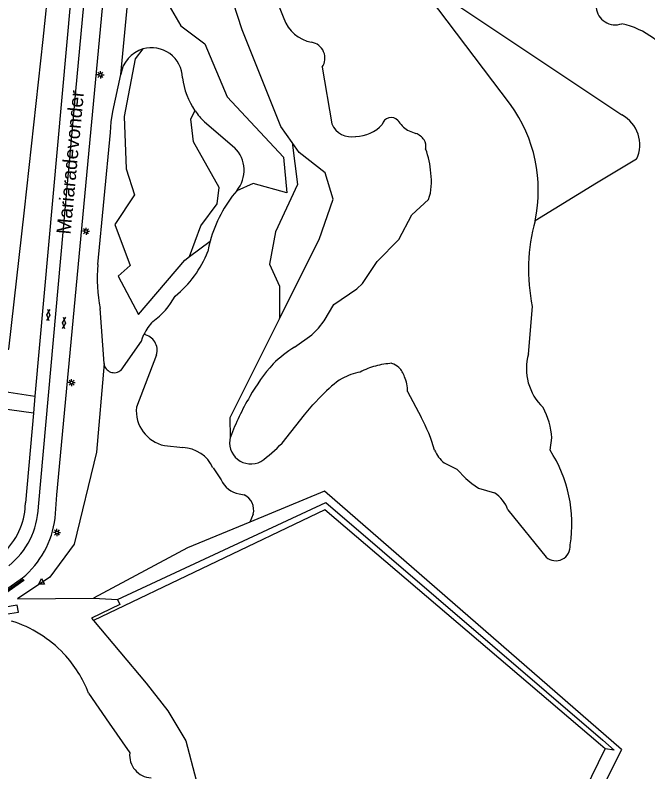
# Model space of a CAD drawing. Extents: x 124000 to 128010, y 398999 to 403000.
# Drawn here: x 127105.7 to 127216.4, y 400022.7 to 400155.2 of the extents above; entities that cross this region are included whole.
import ezdxf

# ---------------------------------------------------------------- set-up
doc = ezdxf.new("R2010")
doc.units = 0
for name, color, linetype in [('gg-afsc-erfafscheiding', 7, 'Continuous'), ('gg-anno-openbare ruimte label', 7, 'Continuous'), ('gg-knt-BGT kruinlijn', 7, 'Continuous'), ('gg-knt-bovenkant onderkant talud', 7, 'Continuous'), ('gg-knt-verharding', 7, 'Continuous'), ('gg-knt-verharding nz', 7, 'Continuous'), ('gg-kntw-bovenkant insteek waterloop', 7, 'Continuous'), ('gg-kwrk-kunstwerk', 7, 'Continuous'), ('gt-grn-groengrens', 7, 'Continuous'), ('gt-symb-gesloten verharding', 7, 'Continuous'), ('gt-symb-lichtmast', 7, 'Continuous'), ('gt-symb-waterafsluiter', 7, 'Continuous')]:
    doc.layers.add(name, color=color, linetype=linetype)

# ---------------------------------------------------------------- blocks, each defined once
blk = doc.blocks.new('gt0-LMAST')
at = {"layer": 'gt-symb-lichtmast'}
for p, q in [((-0.18, 0.17), (-0.45, 0.44)), ((-0.01, 0.25), (-0.01, 0.62)), ((0.17, 0.17), (0.44, 0.44)), ((-0.26, 0), (-0.63, 0)), ((-0.18, -0.18), (-0.45, -0.45)), ((-0.01, -0.25), (-0.01, -0.63)), ((0.44, -0.45), (0.17, -0.18)), ((0.24, 0), (0.62, 0))]:
    blk.add_line(p, q, dxfattribs=at)
blk.add_circle((-0.01, 0), 0.25, dxfattribs=at)
blk = doc.blocks.new('gt0-WAFSL')
at = {"layer": 'gt-symb-waterafsluiter'}
for p, q in [((-0.5, -0.33), (0, 0.67)), ((0, 0.67), (0.5, -0.33)), ((0.5, -0.33), (-0.5, -0.33))]:
    blk.add_line(p, q, dxfattribs=at)
blk = doc.blocks.new('gt0-GESVH1')
at = {"layer": 'gt-symb-gesloten verharding'}
for p, q in [((-0.99, -0.26), (0.01, 0.24)), ((0.01, -0.26), (-0.99, 0.24)), ((0.01, 0.24), (1.01, -0.26)), ((1.01, 0.24), (0.01, -0.26))]:
    blk.add_line(p, q, dxfattribs=at)

msp = doc.modelspace()

# ---------------------------------------------------------------- linework, layer by layer
at = {"layer": 'gg-afsc-erfafscheiding'}
for p, q in [((127195.86, 400000), (127208.93, 400026.69)), ((127208.93, 400026.69), (127208.09, 400027.4))]:
    msp.add_line(p, q, dxfattribs=at)
for points in [[(127208.09, 400027.4), (127159.88, 400068.53), (127119.38, 400049.16)], [(127119.38, 400049.16), (127128.58, 400038.19), (127132.38, 400033.34), (127135.56, 400028.09), (127139.17, 400014.3)]]:
    msp.add_lwpolyline(points, dxfattribs=at)
at = {"layer": 'gg-knt-BGT kruinlijn'}
for p, q in [((127124.15, 400144.75), (127125.82, 400161.81)), ((127208.49, 400028.21), (127210.51, 400026.47))]:
    msp.add_line(p, q, dxfattribs=at)
for points in [[(127096.65, 400096.43), (127104.58, 400096.66), (127107.33, 400121.01), (127110.57, 400150.87), (127112.77, 400172.18)], [(127121.22, 400094.14), (127119.93, 400078.63), (127115.98, 400062.53), (127111.76, 400056.75), (127106.06, 400052.94)]]:
    msp.add_lwpolyline(points, dxfattribs=at)
at = {"layer": 'gg-knt-bovenkant onderkant talud'}
for p, q in [((127106.06, 400052.94), (127119.39, 400053.08)), ((127119.39, 400053.08), (127123.57, 400052.85))]:
    msp.add_line(p, q, dxfattribs=at)
for points in [[(127211.74, 400026.55), (127159.77, 400071.79), (127146.72, 400066.38)], [(127123.57, 400052.85), (127160.01, 400069.81), (127208.49, 400028.21)], [(127146.72, 400066.38), (127135.85, 400061.87), (127119.39, 400053.08)]]:
    msp.add_lwpolyline(points, dxfattribs=at)
for centre, radius, start, end in [((127210.68, 400156.83), 3.37, 185.7189, 289.8363), ((127208.42, 400139), 15.05, 30.2924, 76.9108)]:
    msp.add_arc(centre, radius, start, end, dxfattribs=at)
at = {"layer": 'gg-knt-verharding'}
for p, q in [((127121.79, 400229.36), (127109.14, 400088.44)), ((127112.98, 400071.18), (127127.7, 400228.84)), ((127109.14, 400088.44), (127108.88, 400085.48)), ((127108.88, 400085.48), (127107.47, 400069.77)), ((127112.67, 400067.07), (127112.98, 400071.18)), ((127102.08, 400053.2), (127106.93, 400056.61))]:
    msp.add_line(p, q, dxfattribs=at)
for centre, radius, start, end in [((127094.43, 400070.05), 13.04, 354.2797, 358.7839), ((127095.53, 400069.77), 11.92, 309.1608, 355.0914), ((127096.7, 400069.02), 16.09, 309.4898, 353.0149)]:
    msp.add_arc(centre, radius, start, end, dxfattribs=at)
at = {"layer": 'gg-knt-verharding nz'}
msp.add_lwpolyline([(127109.73, 400069.05), (127116.31, 400141.84), (127124.39, 400229.13)], dxfattribs=at)
msp.add_arc((127096.04, 400069.47), 13.7, 308.5292, 358.2428, dxfattribs=at)
at = {"layer": 'gg-kntw-bovenkant insteek waterloop'}
for p, q in [((127192.35, 400139.51), (127175.49, 400161.85)), ((127150.82, 400159.38), (127152.7, 400154.55)), ((127159.4, 400146.03), (127161.09, 400136.1)), ((127138.79, 400136.5), (127144.05, 400131.96)), ((127174.33, 400135.02), (127175.77, 400134.46)), ((127121.22, 400094.14), (127120.54, 400103.76)), ((127195.48, 400095.82), (127196.17, 400104.16)), ((127174.3, 400089.26), (127176.73, 400084.76)), ((127199.26, 400078.99), (127199.58, 400081.12)), ((127191.9, 400068.54), (127198.58, 400060.26))]:
    msp.add_line(p, q, dxfattribs=at)
for points in [[(127120.16, 400111.49), (127122.35, 400134.62), (127122.47, 400136.46), (127122.75, 400138.28), (127124.15, 400144.75)], [(127154.56, 400097.02), (127157.59, 400099.19), (127158.74, 400100.36), (127159.75, 400101.65), (127161.42, 400104.46), (127165.43, 400107.23), (127166.46, 400108.17), (127169.03, 400111.99), (127172.82, 400115.88), (127175.1, 400120.2), (127178.01, 400122.87)], [(127139.81, 400115.6), (127139.58, 400114.69), (127139.4, 400113.77)], [(127124.2, 400093), (127127.77, 400098.07), (127127.97, 400098.67), (127128.21, 400099.25)], [(127152.39, 400080.22), (127156.3, 400085.15), (127157.78, 400086.9), (127159.35, 400088.58)], [(127180.72, 400076.77), (127182.98, 400075.65), (127184.5, 400074.04), (127185.57, 400073.12), (127186.75, 400072.34), (127189.57, 400071.53)], [(127118.51, 400036.41), (127122.13, 400031.2), (127125.71, 400025.97)]]:
    msp.add_lwpolyline(points, dxfattribs=at)
for centre, radius, start, end in [((127158.61, 400156.57), 6.24, 198.8186, 260.0179), ((127157.04, 400147.62), 2.84, 326.0507, 80.2108), ((127129.54, 400144.02), 5.43, 106.1136, 172.1989), ((127129.54, 400144.02), 5.43, 1.8415, 106.1136), ((127147.42, 400145.6), 12.54, 186.4492, 214.9131), ((127171.52, 400124.47), 25.69, 348.0652, 35.8273), ((127147.42, 400145.59), 12.53, 214.8912, 226.4978), ((127171.45, 400135.66), 1.58, 104.5678, 167.3009), ((127171.45, 400135.66), 1.58, 41.8485, 104.5598), ((127177.52, 400139.91), 5.84, 213.1862, 236.9486), ((127164.53, 400137.6), 3.75, 203.4828, 281.1101), ((127165.26, 400140.12), 6.2, 269.9147, 318.4732), ((127174.17, 400130.86), 3.94, 38.7607, 65.9777), ((127175.34, 400132.19), 2.21, 348.1828, 30.9867), ((127140.14, 400127.97), 5.59, 320.4141, 45.6163), ((127163.51, 400126.57), 14.91, 3.5793, 20.2417), ((127168.76, 400125.97), 9.76, 341.4863, 9.0723), ((127161.64, 400109.73), 22.61, 139.511, 164.9381), ((127227.3, 400110.66), 31.8, 164.5073, 178.1538), ((127121.24, 400121.04), 19.56, 309.4596, 338.1826), ((127146.95, 400108.93), 26.91, 174.5535, 191.0781), ((127227.32, 400110.66), 31.83, 178.1623, 191.7982), ((127121.67, 400112.58), 13.71, 306.2757, 331.0335), ((127135.41, 400095.94), 7.92, 135.2096, 155.3583), ((127167.74, 400076.21), 24.64, 122.3419, 133.4376), ((127204.6, 400093.27), 9.47, 164.3362, 226.1265), ((127123.01, 400094.36), 1.81, 187.2082, 311.2346), ((127176.49, 400071.55), 34.18, 138.7335, 150.56), ((127172.57, 400079.67), 14.55, 105.2606, 116.7067), ((127172.57, 400079.66), 14.56, 93.8196, 105.2608), ((127170.45, 400090.91), 3.47, 47.2106, 70.5537), ((127170.45, 400090.9), 3.47, 15.3826, 47.2659), ((127168.75, 400079.82), 13.12, 101.9602, 116.6295), ((127169.54, 400089.65), 4.78, 355.2171, 27.0166), ((127174.33, 400074.41), 20.62, 123.7664, 136.6174), ((127186.89, 400064.68), 46.62, 149.4876, 159.1451), ((127186.41, 400080.19), 13.2, 4.0434, 28.251), ((127148.59, 400070), 31.77, 16.425, 27.6896), ((127146.94, 400080.32), 3.75, 165.2105, 297.4725), ((127133.33, 400098.47), 26.38, 305.5461, 316.2428), ((127184.55, 400081.36), 5.97, 203.4588, 230.198), ((127179.55, 400066.13), 23.53, 350.8291, 33.1148), ((127186.14, 400066.46), 6.12, 19.8454, 55.9205), ((127200.27, 400062.13), 2.52, 227.9089, 5.7331), ((127098.8, 400028.92), 21.08, 43.0998, 72.8209), ((127098.82, 400028.92), 21.07, 20.8039, 43.119), ((127129.66, 400025.57), 3.97, 174.2926, 266.9447)]:
    msp.add_arc(centre, radius, start, end, dxfattribs=at)
at = {"layer": 'gg-kwrk-kunstwerk'}
for points in [[(127102.26, 400053), (127107.05, 400056.37), (127107.18, 400056.18), (127102.01, 400052.54)], [(127104.01, 400050.24), (127106.27, 400050.63), (127106.05, 400051.86), (127103.61, 400051.43)]]:
    msp.add_lwpolyline(points, dxfattribs=at)
at = {"layer": 'gt-grn-groengrens'}
for p, q in [((127183.63, 400156.48), (127211.8, 400137.7)), ((127136.18, 400112.88), (127139.81, 400115.6)), ((127130.41, 400095.67), (127126.88, 400086.49)), ((127108.88, 400085.48), (127102.01, 400086.38)), ((127131.82, 400079.79), (127135, 400079.44)), ((127140.29, 400075.91), (127141.7, 400073.79)), ((127144.88, 400071.32), (127145.76, 400071.14)), ((127147.34, 400067.79), (127146.72, 400066.38)), ((127210.51, 400026.47), (127208.93, 400026.69)), ((127211.74, 400026.55), (127201.44, 400005.82))]:
    msp.add_line(p, q, dxfattribs=at)
for points in [[(127154.13, 400132.83), (127152.17, 400135.67), (127145.38, 400152.58), (127139.11, 400172.02), (127139.11, 400175.79)], [(127125.82, 400161.81), (127128.53, 400165.49), (127129.7, 400166.02), (127131.47, 400162.14), (127131.82, 400158.26), (127134.64, 400153.31), (127138.88, 400150.14), (127142.76, 400140.84), (127152.64, 400130.26), (127153.2, 400124.07), (127147.34, 400125.67), (127144.44, 400124.41)], [(127128.03, 400149.23), (127126.68, 400147.49), (127124.76, 400137.43), (127125.12, 400128.26), (127126.53, 400123.67), (127123.13, 400118.51), (127125.82, 400111.32), (127123.71, 400109.43), (127127.23, 400102.73), (127135.35, 400112.26), (127136.18, 400112.88)], [(127136.18, 400112.88), (127138.17, 400118.26), (127140.99, 400122.14), (127141.35, 400124.96), (127136.9, 400132.96), (127136.41, 400136.96), (127137.14, 400138.43)], [(127154.13, 400132.83), (127155.1, 400125.51), (127151.23, 400117.2), (127150.17, 400111.55), (127151.93, 400107.67), (127151.93, 400102.02)], [(127151.93, 400102.02), (127158.87, 400115.9), (127161.34, 400122.96), (127159.93, 400127.55), (127155.34, 400131.08), (127154.13, 400132.83)], [(127214.38, 400129.91), (127207.39, 400125.72), (127196.65, 400119.16)], [(127151.93, 400102.02), (127143.25, 400084.66), (127143.32, 400081.28)], [(127096.65, 400096.43), (127102.99, 400089.36), (127109.14, 400088.44)], [(127123.57, 400052.85), (127123.99, 400051.97), (127119.03, 400049.59), (127119.38, 400049.16)]]:
    msp.add_lwpolyline(points, dxfattribs=at)
for centre, radius, start, end in [((127209.07, 400132.47), 5.89, 334.2748, 62.4271), ((127127.69, 400096.46), 2.83, 343.6975, 79.5675), ((127133.1, 400085.9), 6.25, 174.563, 258.1888), ((127134.78, 400073.38), 6.06, 24.6223, 87.9826), ((127145.76, 400075.73), 4.5, 205.556, 258.6765), ((127144.47, 400068.48), 2.95, 346.4222, 64.2349)]:
    msp.add_arc(centre, radius, start, end, dxfattribs=at)

# ---------------------------------------------------------------- block references
at = {"layer": 'gt-symb-gesloten verharding'}
for p, rotation in [((127111.48, 400102.64), 84.95083353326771), ((127114.2, 400101.26), 84.95083353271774)]:
    msp.add_blockref('gt0-GESVH1', p, dxfattribs=dict(at, rotation=rotation))
at = {"layer": 'gt-symb-lichtmast'}
for p in [(127120.6, 400144.71), (127118.09, 400117.32), (127115.55, 400090.81), (127113, 400064.57)]:
    msp.add_blockref('gt0-LMAST', p, dxfattribs=at)
at = {"layer": 'gt-symb-waterafsluiter'}
msp.add_blockref('gt0-WAFSL', (127110.31, 400055.86), dxfattribs=at)

# ---------------------------------------------------------------- texts
at = {"layer": 'gg-anno-openbare ruimte label'}
msp.add_text('Mariaradevonder', height=2.5, rotation=84.6, dxfattribs=at).set_placement((127115.36, 400116.69))

doc.saveas('drawing.dxf')
